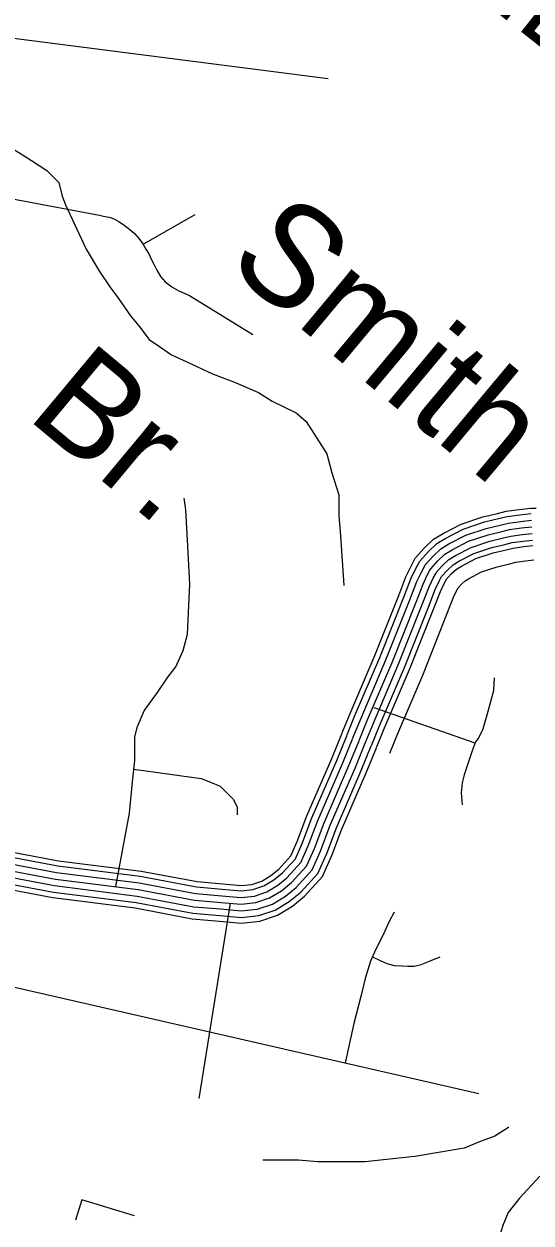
# Model space of a CAD drawing. Extents: x 1788175 to 1969470, y 584502 to 738744.
# Drawn here: x 1808663 to 1811030, y 699962 to 705563 of the extents above; entities that cross this region are included whole.
import ezdxf

# ---------------------------------------------------------------- set-up
doc = ezdxf.new("R2010")
doc.units = 0
for name, color, linetype in [('DESIGN - DRAINAGE - Bridges and Cross Drains Size Text', 7, 'Continuous'), ('DESIGN - ROW - Right-of-Way and Easement Labels', 7, 'Continuous'), ('DESIGN - TRANSPORTATION - Text', 7, 'Continuous'), ('DESIGN - UTILITIES - Cable (Underground) with Text', 7, 'Continuous'), ('SURVEY - CONTOURS - Index with Text', 7, 'Continuous'), ('SURVEY - TRANSPORTATION - Roads', 7, 'Continuous')]:
    doc.layers.add(name, color=color, linetype=linetype)

msp = doc.modelspace()

# ---------------------------------------------------------------- linework, layer by layer
at = {"layer": 'DESIGN - TRANSPORTATION - Text'}
for points in [[(1808610, 704981.7), (1808697.7, 704925.9), (1808769.4, 704878.1), (1808825.2, 704822.3), (1808841.2, 704758.5), (1808857.1, 704718.6), (1808952.8, 704511.4), (1809016.5, 704407.7), (1809064.4, 704336), (1809104.2, 704280.2), (1809160, 704200.5), (1809199.9, 704152.6), (1809247.7, 704088.9), (1809295.6, 704057), (1809351.4, 704017.1), (1809423.1, 703985.2), (1809542.7, 703929.4), (1809646.3, 703889.6), (1809757.9, 703841.7), (1809821.7, 703801.9), (1809933.3, 703746.1), (1809981.1, 703706.2), (1810076.8, 703554.7), (1810100.7, 703467), (1810132.6, 703363.4), (1810132.6, 703267.7), (1810140.6, 703172.1), (1810156.5, 702940.9)], [(1810926.5, 700408.3), (1810925.8, 700407.8), (1810862.1, 700367.9), (1810798.3, 700344), (1810718.6, 700312.1), (1810487.4, 700272.2), (1810399.7, 700264.3), (1810256.2, 700248.3), (1810136.6, 700248.3), (1810033, 700248.3), (1809945.3, 700256.3), (1809865.6, 700256.3), (1809777.9, 700256.3)]]:
    msp.add_lwpolyline(points, dxfattribs=at)
at = {"layer": 'DESIGN - UTILITIES - Cable (Underground) with Text'}
for p, q in [((1808932.5, 700070.4), (1808903.8, 699974.8)), ((1809178.4, 699996.5), (1808932.5, 700070.3))]:
    msp.add_line(p, q, dxfattribs=at)
at = {"layer": 'SURVEY - CONTOURS - Index with Text'}
for points in [[(1810147.6, 702248.9), (1810185.8, 702342.5), (1810301.6, 702613.8), (1810413.2, 702894.2), (1810446.7, 702980.4), (1810468.8, 703028), (1810480.2, 703049.1), (1810490.2, 703068.2), (1810533.5, 703116.2), (1810575.7, 703156), (1810620, 703182.9), (1810704.8, 703227), (1810806.3, 703260.8), (1810873.5, 703276.8), (1810914.2, 703287), (1810975.3, 703295.2), (1811030.1, 703301.1), (1811054.7, 703301.1)], [(1810170.5, 702239.6), (1810208.6, 702333), (1810324.5, 702604.4), (1810436.2, 702885.2), (1810469.4, 702970.7), (1810490.9, 703016.9), (1810502.1, 703037.4), (1810510.7, 703054), (1810551.2, 703098.9), (1810590.8, 703136.2), (1810632.1, 703161.3), (1810714.4, 703204.1), (1810813, 703237), (1810879.3, 703252.8), (1810918.9, 703262.7), (1810978.2, 703270.7), (1811031.4, 703276.4)], [(1810199.2, 702227.9), (1810237.2, 702321), (1810353.1, 702592.6), (1810465, 702873.8), (1810497.9, 702958.6), (1810518.6, 703002.9), (1810529.4, 703022.8), (1810536.3, 703036.1), (1810573.3, 703077.2), (1810609.6, 703111.4), (1810647.3, 703134.3), (1810726.6, 703175.5), (1810821.6, 703207.2), (1810886.7, 703222.7), (1810924.7, 703232.2), (1810982, 703239.9), (1811033.1, 703245.4)], [(1810227.9, 702216.2), (1810265.8, 702309.1), (1810381.8, 702580.8), (1810493.9, 702862.5), (1810526.5, 702946.4), (1810546.2, 702989), (1810556.8, 703008.2), (1810562, 703018.3), (1810595.5, 703055.5), (1810628.5, 703086.6), (1810662.5, 703107.3), (1810738.7, 703146.9), (1810830.1, 703177.3), (1810894, 703192.5), (1810930.6, 703201.7), (1810985.7, 703209.2), (1811034.7, 703214.4)], [(1810227.9, 702216.2), (1810265.8, 702309.1), (1810381.8, 702580.8), (1810493.9, 702862.5), (1810526.5, 702946.4), (1810546.2, 702989), (1810556.8, 703008.2), (1810562, 703018.3), (1810595.5, 703055.5), (1810628.5, 703086.6), (1810662.5, 703107.3), (1810738.7, 703146.9), (1810830.1, 703177.3), (1810894, 703192.5), (1810930.6, 703201.7), (1810985.7, 703209.2), (1811034.7, 703214.4)], [(1810256.6, 702204.5), (1810294.4, 702297.1), (1810410.4, 702569), (1810522.7, 702851.1), (1810555, 702934.2), (1810573.9, 702975), (1810584.1, 702993.6), (1810587.7, 703000.5), (1810617.7, 703033.8), (1810647.4, 703061.8), (1810677.7, 703080.2), (1810750.8, 703118.2), (1810838.6, 703147.5), (1810901.4, 703162.4), (1810936.4, 703171.2), (1810989.5, 703178.4), (1811036.4, 703183.4)], [(1810285.3, 702192.8), (1810323, 702285.2), (1810439.1, 702557.1), (1810551.6, 702839.8), (1810583.5, 702922.1), (1810601.6, 702961), (1810611.5, 702979.1), (1810613.3, 702982.6), (1810639.9, 703012.1), (1810666.3, 703037), (1810693, 703053.2), (1810762.9, 703089.6), (1810847.1, 703117.6), (1810908.7, 703132.3), (1810942.3, 703140.7), (1810993.2, 703147.6), (1811038.1, 703152.4)], [(1810309.1, 702183), (1810346.7, 702275.3), (1810462.9, 702547.3), (1810575.5, 702830.4), (1810607.2, 702912), (1810624.6, 702949.5), (1810634.1, 702966.9), (1810634.6, 702967.9), (1810658.3, 702994.1), (1810682, 703016.4), (1810705.6, 703030.8), (1810773, 703065.8), (1810854.1, 703092.9), (1810914.8, 703107.3), (1810947.2, 703115.4), (1810996.3, 703122.1), (1811039.4, 703126.7)], [(1810371.4, 702157.6), (1810408.8, 702249.4), (1810525.1, 702521.7), (1810638.1, 702805.8), (1810669.2, 702885.6), (1810684.7, 702919.1), (1810689.9, 702928.7), (1810706.4, 702947), (1810723, 702962.6), (1810738.6, 702972.1), (1810799.3, 703003.7), (1810872.6, 703028.1), (1810930.8, 703042), (1810959.9, 703049.2), (1811004.4, 703055.3), (1811043, 703059.4)], [(1808268.6, 701639.8), (1808806, 701538.2), (1809191.5, 701489.8), (1809455.6, 701440), (1809580.9, 701429.2), (1809677.9, 701420.3), (1809752.4, 701428.6), (1809822.8, 701452.4), (1809883.8, 701489), (1809933.6, 701529.6), (1810009.1, 701612.7), (1810048.1, 701700), (1810093, 701820), (1810208.8, 702087.3), (1810256.2, 702203.4)], [(1808273.8, 701670.3), (1808810.8, 701568.9), (1809196.3, 701520.5), (1809459.8, 701470.8), (1809583.7, 701460), (1809677.6, 701451.4), (1809745.6, 701459), (1809809.7, 701480.7), (1809866, 701514.4), (1809912.2, 701552.2), (1809982.8, 701629.8), (1810019.4, 701711.7), (1810064.3, 701831.6), (1810180.2, 702099.3), (1810227.5, 702215.1)], [(1808273.8, 701670.3), (1808810.8, 701568.9), (1809196.3, 701520.5), (1809459.8, 701470.8), (1809583.7, 701460), (1809677.6, 701451.4), (1809745.6, 701459), (1809809.7, 701480.7), (1809866, 701514.4), (1809912.2, 701552.2), (1809982.8, 701629.8), (1810019.4, 701711.7), (1810064.3, 701831.6), (1810180.2, 702099.3), (1810227.5, 702215.1)], [(1808279.1, 701700.9), (1808815.7, 701599.5), (1809201.1, 701551.1), (1809464, 701501.5), (1809586.4, 701490.9), (1809677.3, 701482.6), (1809738.9, 701489.5), (1809796.7, 701509), (1809848.1, 701539.8), (1809890.9, 701574.7), (1809956.5, 701647), (1809990.7, 701723.5), (1810035.5, 701843.2), (1810151.7, 702111.3), (1810198.8, 702226.8)], [(1808284.4, 701731.4), (1808820.5, 701630.2), (1809205.9, 701581.8), (1809468.3, 701532.3), (1809589.2, 701521.8), (1809677, 701513.8), (1809732.1, 701519.9), (1809783.6, 701537.3), (1809830.3, 701565.3), (1809869.5, 701597.3), (1809930.2, 701664.2), (1809962, 701735.3), (1810006.8, 701854.8), (1810123.1, 702123.3), (1810170.1, 702238.5)], [(1808288.6, 701755.8), (1808824.3, 701654.6), (1809209.8, 701606.2), (1809471.6, 701556.8), (1809591.4, 701546.4), (1809676.7, 701538.6), (1809726.7, 701544.2), (1809773.2, 701559.9), (1809816, 701585.5), (1809852.4, 701615.2), (1809909.3, 701677.9), (1809939.1, 701744.7), (1809983.8, 701864.1), (1810100.3, 702132.9), (1810147.2, 702247.9)], [(1808258.9, 701583.9), (1808797.2, 701482.2), (1809182.7, 701433.8), (1809447.9, 701383.8), (1809575.9, 701372.7), (1809678.5, 701363.3), (1809764.7, 701372.9), (1809846.7, 701400.6), (1809916.5, 701442.4), (1809972.8, 701488.3), (1810057.2, 701581.2), (1810100.6, 701678.4), (1810145.6, 701798.8), (1810261.1, 702065.3), (1810308.7, 702182)], [(1808263.3, 701609.2), (1808801.2, 701507.6), (1809186.7, 701459.2), (1809451.4, 701409.3), (1809578.2, 701398.3), (1809678.2, 701389.1), (1809759.1, 701398.2), (1809835.9, 701424.1), (1809901.7, 701463.5), (1809955, 701507), (1810035.4, 701595.5), (1810076.8, 701688.2), (1810121.8, 701808.4), (1810237.4, 702075.3), (1810284.9, 702191.7)]]:
    msp.add_lwpolyline(points, dxfattribs=at)
at = {"layer": 'SURVEY - TRANSPORTATION - Roads'}
for points in [[(1808288.4, 705536), (1808639.1, 705493.3), (1810084, 705308.9)], [(1809024.5, 704667.1), (1808997.9, 704671.3), (1807300.2, 704991.7), (1807232.5, 705008.7), (1807136, 705027.3), (1807029.2, 705051.8), (1806962.4, 705068.7)], [(1809219.3, 704534.5), (1809462.5, 704673.2)], [(1809024.5, 704667.1), (1809060.2, 704660.9), (1809066.8, 704659.2), (1809085.6, 704652.1), (1809106.6, 704640.6), (1809130.6, 704623.9), (1809156.5, 704604.3), (1809179.4, 704584.7), (1809201.2, 704560.2), (1809218, 704536.8), (1809232.7, 704511.5), (1809245.4, 704490.2), (1809257.1, 704463.9), (1809268.8, 704440.7), (1809283.5, 704413.3), (1809301.1, 704383.9), (1809321.9, 704359.4), (1809352.8, 704335.6), (1809385.9, 704316.8), (1809410.9, 704305.1), (1809436, 704295.5), (1809732.4, 704112)], [(1809092.1, 701533.6), (1809155.4, 701876.6), (1809169.3, 702023.1), (1809181, 702122.3), (1809181, 702188), (1809180.1, 702233.7), (1809193.9, 702282.1), (1809225, 702354.6), (1809287.1, 702441), (1809334.7, 702512.7), (1809371.4, 702559.9), (1809406.2, 702636.6), (1809427.1, 702713.3), (1809436.8, 702946.4), (1809427.9, 703124.4), (1809419, 703293.5), (1809411.7, 703348.3)], [(1810769.2, 702204.6), (1810783.2, 702223.3), (1810805.6, 702266.2), (1810826.2, 702335.7), (1810857.1, 702449.1), (1810859.7, 702508.3)], [(1810296.1, 702370.8), (1810767.7, 702205)], [(1810769.2, 702204.6), (1810755.2, 702167.2), (1810717.9, 702055.1), (1810708.5, 702017.7), (1810703.9, 701971), (1810708.5, 701915)], [(1809176.3, 702082.3), (1809490.1, 702038.7), (1809534.6, 702020.9), (1809579, 702003.1), (1809605.7, 701976.4), (1809641.3, 701940.8), (1809659.1, 701905.2), (1809659.1, 701869.6)], [(1809625.7, 701456.2), (1809479.7, 700543.8)], [(1810392.3, 701414.2), (1810368.3, 701371), (1810337.7, 701302), (1810306.3, 701241), (1810281.1, 701185.8), (1810256.4, 701104.6), (1810237.8, 701026.3), (1810203.1, 700893.6), (1810162.9, 700710.4)], [(1810290.3, 701205.9), (1810328.6, 701187.5), (1810357.7, 701174.7), (1810390.9, 701165.9), (1810429, 701163.9), (1810455.5, 701162.1), (1810484.8, 701161.3), (1810517.3, 701170.4), (1810557, 701185.3), (1810605.8, 701205)], [(1808482.1, 701095.3), (1810786.5, 700567.6)], [(1811071.3, 700181.8), (1810976.1, 700077.9), (1810923.3, 700011.8), (1810898.9, 699950.9), (1810883.6, 699901.1), (1810878.6, 699850.3), (1810881.6, 699800.5), (1810893.8, 699750.8), (1810917.2, 699697.9), (1810952.7, 699647.2), (1811004.5, 699603.5), (1811072.6, 699566.9), (1811123.4, 699552.7), (1811181.3, 699548.6), (1811255.4, 699558.8), (1811327.5, 699586.2), (1811382.4, 699622.8), (1811438.3, 699647.2), (1811509.4, 699662.4)]]:
    msp.add_lwpolyline(points, dxfattribs=at)

# ---------------------------------------------------------------- texts
at = {"layer": 'DESIGN - DRAINAGE - Bridges and Cross Drains Size Text'}
for s, p in [('Smith', (1809600, 704436.6)), ('Br.', (1808668.3, 703727.6))]:
    msp.add_text(s, height=475, rotation=320.1915, dxfattribs=at).set_placement(p)
at = {"layer": 'DESIGN - ROW - Right-of-Way and Easement Labels'}
msp.add_text('NONAVILLE', height=370, rotation=321.666, dxfattribs=at).set_placement((1809464.4, 706728.7))

doc.saveas('drawing.dxf')
